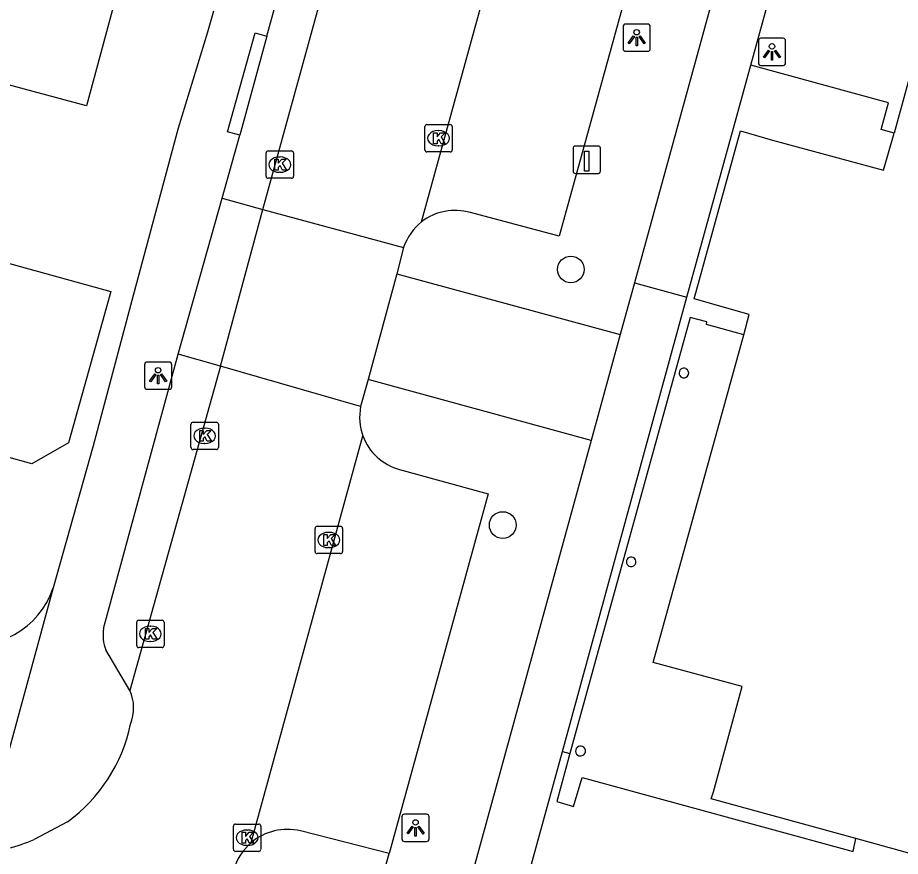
# Model space of a CAD drawing. Extents: x 159822 to 160765, y 380693 to 381634.
# Drawn here: x 160367.69 to 160399.97, y 380999.58 to 381030.27 of the extents above; entities that cross this region are included whole.
import ezdxf

# ---------------------------------------------------------------- set-up
doc = ezdxf.new("R2010")
doc.units = 0
for name, color, linetype in [('IMGEO_Boom', 7, 'Continuous'), ('IMGEO_Kolk', 7, 'Continuous'), ('IMGEO_Laadpaal', 7, 'Continuous'), ('IMGEO_Lichtpunt', 7, 'Continuous'), ('IMGEO_Muur', 7, 'Continuous'), ('IMGEO_Pand', 7, 'Continuous'), ('IMGEO_Pand_overbouw', 7, 'Continuous'), ('IMGEO_Parkeervlak_open', 7, 'Continuous'), ('IMGEO_Rijbaan_lokaal_open', 7, 'Continuous'), ('IMGEO_Voetpad_gesloten', 7, 'Continuous'), ('IMGEO_Voetpad_open', 7, 'Continuous')]:
    doc.layers.add(name, color=color, linetype=linetype)

msp = doc.modelspace()

# ---------------------------------------------------------------- linework, layer by layer
at = {"layer": 'IMGEO_Boom'}
for centre in [(160387.918, 381021.054), (160385.428, 381011.7)]:
    msp.add_circle(centre, 0.489, dxfattribs=at)
at = {"layer": 'IMGEO_Kolk'}
for p, q in [((160382.58, 381025.428), (160382.58, 381026.28)), ((160382.655, 381026.354), (160383.507, 381026.354)), ((160383.068, 381026.134), (160383.093, 381026.134)), ((160383.581, 381026.28), (160383.581, 381025.428)), ((160383.091, 381025.574), (160383.066, 381025.574)), ((160376.774, 381024.463), (160376.774, 381025.315)), ((160376.849, 381025.389), (160377.701, 381025.389)), ((160377.262, 381025.169), (160377.287, 381025.169)), ((160377.775, 381025.315), (160377.775, 381024.463)), ((160383.507, 381025.354), (160382.655, 381025.354)), ((160377.285, 381024.609), (160377.26, 381024.609)), ((160377.701, 381024.389), (160376.849, 381024.389)), ((160374.101, 381015.465), (160374.953, 381015.465)), ((160374.026, 381014.539), (160374.026, 381015.391)), ((160374.514, 381015.245), (160374.539, 381015.245)), ((160375.027, 381015.391), (160375.027, 381014.539)), ((160374.953, 381014.465), (160374.101, 381014.465)), ((160374.537, 381014.685), (160374.512, 381014.685)), ((160378.566, 381010.728), (160378.566, 381011.58)), ((160378.641, 381011.654), (160379.493, 381011.654)), ((160379.567, 381011.58), (160379.567, 381010.728)), ((160379.054, 381011.434), (160379.079, 381011.434)), ((160379.493, 381010.654), (160378.641, 381010.654)), ((160379.077, 381010.874), (160379.052, 381010.874)), ((160372.039, 381007.293), (160372.039, 381008.145)), ((160372.114, 381008.219), (160372.966, 381008.219)), ((160372.527, 381007.999), (160372.552, 381007.999)), ((160373.04, 381008.145), (160373.04, 381007.293)), ((160372.55, 381007.439), (160372.525, 381007.439)), ((160372.966, 381007.219), (160372.114, 381007.219)), ((160375.578, 380999.834), (160375.578, 381000.686)), ((160375.653, 381000.76), (160376.505, 381000.76)), ((160376.579, 381000.686), (160376.579, 380999.834)), ((160376.066, 381000.54), (160376.091, 381000.54)), ((160376.089, 380999.98), (160376.064, 380999.98)), ((160376.505, 380999.76), (160375.653, 380999.76))]:
    msp.add_line(p, q, dxfattribs=at)
for points in [[(160382.58, 381025.428), (160382.58, 381026.28)], [(160382.655, 381026.354), (160383.507, 381026.354)], [(160383.581, 381026.28), (160383.581, 381025.428)], [(160382.901, 381026.054), (160383.024, 381026.054), (160383.024, 381025.903), (160383.154, 381026.054), (160383.318, 381026.054), (160383.172, 381025.903), (160383.325, 381025.654), (160383.173, 381025.654), (160383.088, 381025.818), (160383.024, 381025.751), (160383.024, 381025.654), (160382.901, 381025.654), (160382.901, 381026.054)], [(160376.774, 381024.463), (160376.774, 381025.315)], [(160376.849, 381025.389), (160377.701, 381025.389)], [(160377.095, 381025.089), (160377.218, 381025.089), (160377.218, 381024.938), (160377.348, 381025.089), (160377.512, 381025.089), (160377.366, 381024.938), (160377.519, 381024.689), (160377.367, 381024.689), (160377.282, 381024.853), (160377.218, 381024.786), (160377.218, 381024.689), (160377.095, 381024.689), (160377.095, 381025.089)], [(160377.775, 381025.315), (160377.775, 381024.463)], [(160383.507, 381025.354), (160382.655, 381025.354)], [(160377.701, 381024.389), (160376.849, 381024.389)], [(160374.101, 381015.465), (160374.953, 381015.465)], [(160374.026, 381014.539), (160374.026, 381015.391)], [(160374.347, 381015.165), (160374.47, 381015.165), (160374.47, 381015.014), (160374.6, 381015.165), (160374.764, 381015.165), (160374.618, 381015.014), (160374.771, 381014.765), (160374.619, 381014.765), (160374.534, 381014.929), (160374.47, 381014.862), (160374.47, 381014.765), (160374.347, 381014.765), (160374.347, 381015.165)], [(160375.027, 381015.391), (160375.027, 381014.539)], [(160374.953, 381014.465), (160374.101, 381014.465)], [(160378.566, 381010.728), (160378.566, 381011.58)], [(160378.641, 381011.654), (160379.493, 381011.654)], [(160379.567, 381011.58), (160379.567, 381010.728)], [(160378.887, 381011.354), (160379.01, 381011.354), (160379.01, 381011.203), (160379.14, 381011.354), (160379.304, 381011.354), (160379.158, 381011.203), (160379.311, 381010.954), (160379.159, 381010.954), (160379.074, 381011.118), (160379.01, 381011.051), (160379.01, 381010.954), (160378.887, 381010.954), (160378.887, 381011.354)], [(160379.493, 381010.654), (160378.641, 381010.654)], [(160372.039, 381007.293), (160372.039, 381008.145)], [(160372.114, 381008.219), (160372.966, 381008.219)], [(160373.04, 381008.145), (160373.04, 381007.293)], [(160372.36, 381007.919), (160372.483, 381007.919), (160372.483, 381007.768), (160372.613, 381007.919), (160372.777, 381007.919), (160372.631, 381007.768), (160372.784, 381007.519), (160372.632, 381007.519), (160372.547, 381007.683), (160372.483, 381007.616), (160372.483, 381007.519), (160372.36, 381007.519), (160372.36, 381007.919)], [(160372.966, 381007.219), (160372.114, 381007.219)], [(160375.578, 380999.834), (160375.578, 381000.686)], [(160375.653, 381000.76), (160376.505, 381000.76)], [(160376.579, 381000.686), (160376.579, 380999.834)], [(160375.899, 381000.46), (160376.022, 381000.46), (160376.022, 381000.309), (160376.152, 381000.46), (160376.316, 381000.46), (160376.17, 381000.309), (160376.323, 381000.06), (160376.171, 381000.06), (160376.086, 381000.224), (160376.022, 381000.157), (160376.022, 381000.06), (160375.899, 381000.06), (160375.899, 381000.46)], [(160376.505, 380999.76), (160375.653, 380999.76)]]:
    msp.add_lwpolyline(points, dxfattribs=at)
for centre, start, end in [((160382.657, 381026.278), 91.552, 178.448), ((160382.657, 381026.278), 91.552, 178.448), ((160383.505, 381026.278), 1.552, 88.448), ((160383.505, 381026.278), 1.552, 88.448), ((160382.657, 381025.43), 181.552, 268.448), ((160382.657, 381025.43), 181.552, 268.448), ((160383.505, 381025.43), 271.552, 358.448), ((160383.505, 381025.43), 271.552, 358.448), ((160376.851, 381025.313), 91.552, 178.448), ((160376.851, 381025.313), 91.552, 178.448), ((160377.699, 381025.313), 1.552, 88.448), ((160377.699, 381025.313), 1.552, 88.448), ((160376.851, 381024.465), 181.552, 268.448), ((160376.851, 381024.465), 181.552, 268.448), ((160377.699, 381024.465), 271.552, 358.448), ((160377.699, 381024.465), 271.552, 358.448), ((160374.103, 381015.389), 91.552, 178.448), ((160374.103, 381015.389), 91.552, 178.448), ((160374.951, 381015.389), 1.552, 88.448), ((160374.951, 381015.389), 1.552, 88.448), ((160374.103, 381014.541), 181.552, 268.448), ((160374.103, 381014.541), 181.552, 268.448), ((160374.951, 381014.541), 271.552, 358.448), ((160374.951, 381014.541), 271.552, 358.448), ((160378.643, 381011.578), 91.552, 178.448), ((160378.643, 381011.578), 91.552, 178.448), ((160379.491, 381011.578), 1.552, 88.448), ((160379.491, 381011.578), 1.552, 88.448), ((160378.643, 381010.73), 181.552, 268.448), ((160378.643, 381010.73), 181.552, 268.448), ((160379.491, 381010.73), 271.552, 358.448), ((160379.491, 381010.73), 271.552, 358.448), ((160372.116, 381008.143), 91.552, 178.448), ((160372.116, 381008.143), 91.552, 178.448), ((160372.964, 381008.143), 1.552, 88.448), ((160372.964, 381008.143), 1.552, 88.448), ((160372.116, 381007.295), 181.552, 268.448), ((160372.116, 381007.295), 181.552, 268.448), ((160372.964, 381007.295), 271.552, 358.448), ((160372.964, 381007.295), 271.552, 358.448), ((160375.655, 381000.684), 91.552, 178.448), ((160375.655, 381000.684), 91.552, 178.448), ((160376.503, 381000.684), 1.552, 88.448), ((160376.503, 381000.684), 1.552, 88.448), ((160375.655, 380999.836), 181.552, 268.448), ((160375.655, 380999.836), 181.552, 268.448), ((160376.503, 380999.836), 271.552, 358.448), ((160376.503, 380999.836), 271.552, 358.448)]:
    msp.add_arc(centre, 0.0765, start, end, dxfattribs=at)
for centre, major_axis, ratio, start_param, end_param in [((160383.067, 381025.854), (-0.387, 0.002), 0.722429, 4.712389, 7.853982), ((160383.092, 381025.854), (-0.39, 0.002), 0.717154, 1.570796, 4.712389), ((160377.261, 381024.889), (-0.387, 0.002), 0.722429, 4.712389, 7.853982), ((160377.286, 381024.889), (-0.39, 0.002), 0.717154, 1.570796, 4.712389), ((160374.513, 381014.965), (-0.387, 0.002), 0.722429, 4.712389, 7.853982), ((160374.538, 381014.965), (-0.39, 0.002), 0.717154, 1.570796, 4.712389), ((160379.053, 381011.154), (-0.387, 0.002), 0.722429, 4.712389, 7.853982), ((160379.078, 381011.154), (-0.39, 0.002), 0.717154, 1.570796, 4.712389), ((160372.526, 381007.719), (-0.387, 0.002), 0.722429, 4.712389, 7.853982), ((160372.551, 381007.719), (-0.39, 0.002), 0.717154, 1.570796, 4.712389), ((160376.065, 381000.26), (-0.387, 0.002), 0.722429, 4.712389, 7.853982), ((160376.09, 381000.26), (-0.39, 0.002), 0.717154, 1.570796, 4.712389)]:
    msp.add_ellipse(centre, major_axis=major_axis, ratio=ratio, start_param=start_param, end_param=end_param, dxfattribs=at)
at = {"layer": 'IMGEO_Laadpaal'}
for p, q in [((160388, 381025.483), (160388, 381024.642)), ((160388, 381025.483), (160388, 381024.642)), ((160388.916, 381025.567), (160388.075, 381025.567)), ((160388.916, 381025.567), (160388.075, 381025.567)), ((160389, 381024.651), (160389, 381025.492)), ((160389, 381024.651), (160389, 381025.492)), ((160388.084, 381024.567), (160388.925, 381024.567)), ((160388.084, 381024.567), (160388.925, 381024.567))]:
    msp.add_line(p, q, dxfattribs=at)
msp.add_lwpolyline([(160388.415, 381025.38), (160388.575, 381025.38), (160388.575, 381024.647), (160388.415, 381024.647), (160388.415, 381025.38)], dxfattribs=at)
for centre, start, end in [((160388.078, 381025.489), 92.4484, 184.2845), ((160388.078, 381025.489), 92.4484, 184.2845), ((160388.922, 381025.489), 2.4484, 94.2845), ((160388.922, 381025.489), 2.4484, 94.2845), ((160388.078, 381024.645), 182.4484, 274.2845), ((160388.078, 381024.645), 182.4484, 274.2845), ((160388.922, 381024.645), 272.4484, 4.2845), ((160388.922, 381024.645), 272.4484, 4.2845)]:
    msp.add_arc(centre, 0.0779, start, end, dxfattribs=at)
at = {"layer": 'IMGEO_Lichtpunt'}
for p, q in [((160389.829, 381029.937), (160389.829, 381029.13)), ((160389.829, 381029.937), (160389.829, 381029.13)), ((160390.731, 381030.032), (160389.923, 381030.032)), ((160390.731, 381030.032), (160389.923, 381030.032)), ((160390.825, 381029.13), (160390.825, 381029.937)), ((160390.825, 381029.13), (160390.825, 381029.937)), ((160394.777, 381029.419), (160394.777, 381028.612)), ((160394.777, 381029.419), (160394.777, 381028.612)), ((160395.679, 381029.514), (160394.871, 381029.514)), ((160395.679, 381029.514), (160394.871, 381029.514)), ((160395.773, 381028.612), (160395.773, 381029.419)), ((160395.773, 381028.612), (160395.773, 381029.419)), ((160389.923, 381029.036), (160390.731, 381029.036)), ((160389.923, 381029.036), (160390.731, 381029.036)), ((160394.871, 381028.518), (160395.679, 381028.518)), ((160394.871, 381028.518), (160395.679, 381028.518)), ((160373.228, 381017.664), (160372.42, 381017.664)), ((160373.228, 381017.664), (160372.42, 381017.664)), ((160372.326, 381017.569), (160372.326, 381016.762)), ((160372.326, 381017.569), (160372.326, 381016.762)), ((160373.322, 381016.762), (160373.322, 381017.569)), ((160373.322, 381016.762), (160373.322, 381017.569)), ((160372.42, 381016.668), (160373.228, 381016.668)), ((160372.42, 381016.668), (160373.228, 381016.668)), ((160381.74, 381001.022), (160381.74, 381000.215)), ((160381.74, 381001.022), (160381.74, 381000.215)), ((160382.642, 381001.117), (160381.834, 381001.117)), ((160382.642, 381001.117), (160381.834, 381001.117)), ((160382.736, 381000.215), (160382.736, 381001.022)), ((160382.736, 381000.215), (160382.736, 381001.022)), ((160381.834, 381000.121), (160382.642, 381000.121)), ((160381.834, 381000.121), (160382.642, 381000.121))]:
    msp.add_line(p, q, dxfattribs=at)
for points in [[(160390.203, 381029.601), (160390.242, 381029.573), (160390.054, 381029.311), (160390.016, 381029.338), (160390.203, 381029.601)], [(160390.305, 381029.553), (160390.352, 381029.553), (160390.352, 381029.231), (160390.305, 381029.231), (160390.305, 381029.553)], [(160390.415, 381029.573), (160390.453, 381029.6), (160390.64, 381029.338), (160390.601, 381029.31), (160390.415, 381029.573)], [(160395.151, 381029.083), (160395.19, 381029.055), (160395.002, 381028.793), (160394.964, 381028.82), (160395.151, 381029.083)], [(160395.253, 381029.035), (160395.3, 381029.035), (160395.3, 381028.713), (160395.253, 381028.713), (160395.253, 381029.035)], [(160395.363, 381029.055), (160395.401, 381029.082), (160395.588, 381028.82), (160395.549, 381028.792), (160395.363, 381029.055)], [(160372.7, 381017.233), (160372.739, 381017.205), (160372.551, 381016.943), (160372.513, 381016.97), (160372.7, 381017.233)], [(160372.802, 381017.185), (160372.849, 381017.185), (160372.849, 381016.863), (160372.802, 381016.863), (160372.802, 381017.185)], [(160372.912, 381017.205), (160372.95, 381017.232), (160373.137, 381016.97), (160373.098, 381016.942), (160372.912, 381017.205)], [(160382.114, 381000.686), (160382.153, 381000.658), (160381.965, 381000.396), (160381.927, 381000.423), (160382.114, 381000.686)], [(160382.216, 381000.638), (160382.263, 381000.638), (160382.263, 381000.316), (160382.216, 381000.316), (160382.216, 381000.638)], [(160382.326, 381000.658), (160382.364, 381000.685), (160382.551, 381000.423), (160382.512, 381000.395), (160382.326, 381000.658)]]:
    msp.add_lwpolyline(points, dxfattribs=at)
for centre in [(160390.328, 381029.735), (160395.276, 381029.217), (160372.825, 381017.367), (160382.239, 381000.82)]:
    msp.add_circle(centre, 0.0994, dxfattribs=at)
for centre, start, end in [((160389.923, 381029.937), 90, 180), ((160389.923, 381029.937), 90, 180), ((160390.731, 381029.937), 0, 90), ((160390.731, 381029.937), 0, 90), ((160394.871, 381029.419), 90, 180), ((160394.871, 381029.419), 90, 180), ((160395.679, 381029.419), 0, 90), ((160395.679, 381029.419), 0, 90), ((160389.923, 381029.13), 180, 270), ((160389.923, 381029.13), 180, 270), ((160390.731, 381029.13), 270, 0), ((160390.731, 381029.13), 270, 360), ((160394.871, 381028.612), 180, 270), ((160394.871, 381028.612), 180, 270), ((160395.679, 381028.612), 270, 0), ((160395.679, 381028.612), 270, 360), ((160372.42, 381017.569), 90, 180), ((160372.42, 381017.569), 90, 180), ((160373.228, 381017.569), 0, 90), ((160373.228, 381017.569), 0, 90), ((160372.42, 381016.762), 180, 270), ((160372.42, 381016.762), 180, 270), ((160373.228, 381016.762), 270, 0), ((160373.228, 381016.762), 270, 360), ((160381.834, 381001.022), 90, 180), ((160381.834, 381001.022), 90, 180), ((160382.642, 381001.022), 0, 90), ((160382.642, 381001.022), 0, 90), ((160381.834, 381000.215), 180, 270), ((160381.834, 381000.215), 180, 270), ((160382.642, 381000.215), 270, 0), ((160382.642, 381000.215), 270, 360)]:
    msp.add_arc(centre, 0.0946, start, end, dxfattribs=at)
at = {"layer": 'IMGEO_Muur'}
msp.add_lwpolyline([(160373.558, 381026.22), (160371.863, 381019.918)], dxfattribs=at)
at = {"layer": 'IMGEO_Pand'}
for points in [[(160412.932, 381039.353), (160410.673, 381031.067), (160401.777, 381033.507), (160399.744, 381026.044)], [(160371.389, 381031.436), (160370.202, 381027.038), (160363.071, 381028.962), (160364.258, 381033.36)], [(160398.345, 381000.232), (160393.055, 381001.684), (160393.132, 381001.937), (160394.183, 381005.789), (160390.935, 381006.673), (160394.24, 381018.66), (160394.436, 381019.409), (160392.435, 381019.973), (160394.126, 381026.122), (160395.294, 381025.79), (160399.352, 381024.689), (160399.744, 381026.044)], [(160360.863, 381020.636), (160366.179, 381019.17), (160366.803, 381021.433), (160371.094, 381020.247), (160369.549, 381014.715), (160368.199, 381013.94), (160365.302, 381014.74), (160364.508, 381011.859), (160358.872, 381013.412)], [(160397.905, 380989.342), (160397.954, 380989.554), (160399.171, 380989.223), (160401.948, 380999.234), (160398.345, 381000.232)]]:
    msp.add_lwpolyline(points, dxfattribs=at)
for centre, radius, start, end in [((160392.055, 381017.264), 0.175, 65.3636, 257.7665), ((160392.055, 381017.264), 0.175, 257.8212, 65.3089), ((160390.127, 381010.356), 0.175, 68.0005, 260.9689), ((160390.127, 381010.356), 0.175, 260.9848, 67.9846), ((160388.276, 381003.43), 0.182, 50.002, 250.8648), ((160388.268, 381003.435), 0.184, 253.7106, 47.1563)]:
    msp.add_arc(centre, radius, start, end, dxfattribs=at)
at = {"layer": 'IMGEO_Pand_overbouw'}
msp.add_lwpolyline([(160398.245, 380999.749), (160398.345, 381000.232), (160393.055, 381001.684), (160393.132, 381001.937), (160394.183, 381005.789), (160390.935, 381006.673), (160394.24, 381018.66), (160392.884, 381019.037), (160392.897, 381019.133), (160392.277, 381019.298), (160387.887, 381003.343), (160387.402, 381001.58), (160388.019, 381001.407), (160388.332, 381002.466)], close=True, dxfattribs=at)
at = {"layer": 'IMGEO_Parkeervlak_open'}
for points in [[(160392.455, 381040.258), (160387.492, 381022.276), (160384.243, 381023.137)], [(160375.161, 381023.66), (160376.658, 381023.247)], [(160375.106, 381017.52), (160373.562, 381017.959)], [(160381.655, 381013.735), (160384.897, 381012.844), (160381.269, 380999.681)]]:
    msp.add_lwpolyline(points, dxfattribs=at)
for centre, radius, start, end in [((160383.691, 381021.163), 2.05, 74.3898, 126.9929), ((160382.174, 381015.656), 1.989, 200.372, 254.8776)]:
    msp.add_arc(centre, radius, start, end, dxfattribs=at)
at = {"layer": 'IMGEO_Rijbaan_lokaal_open'}
for points in [[(160376.658, 381023.247), (160389.443, 381069.688)], [(160382.458, 381022.8), (160394.656, 381067.09)], [(160375.106, 381017.52), (160376.658, 381023.247)], [(160376.658, 381023.247), (160381.801, 381021.856)], [(160381.801, 381021.856), (160381.552, 381020.898)], [(160381.552, 381020.898), (160380.5, 381017.027)], [(160375.106, 381017.52), (160371.792, 381005.648)], [(160380.231, 381016.034), (160375.106, 381017.52)], [(160380.5, 381017.027), (160380.231, 381016.034)], [(160376.232, 381000.082), (160380.309, 381014.963)], [(160369.505, 381000.846), (160368.287, 381000.193)]]:
    msp.add_lwpolyline(points, dxfattribs=at)
for centre, radius, start, end in [((160383.792, 381021.171), 2.106, 129.3158, 161.0104), ((160382.282, 381015.645), 2.088, 169.2645, 199.0664), ((160370.374, 381005.012), 1.554, 337.3209, 24.1636), ((160366.083, 381005.582), 5.843, 305.8481, 348.4561), ((160365.994, 381005.47), 5.753, 273.4984, 293.4886), ((160377.558, 380998.512), 2.054, 130.1785, 163.9589)]:
    msp.add_arc(centre, radius, start, end, dxfattribs=at)
at = {"layer": 'IMGEO_Voetpad_gesloten'}
for points in [[(160394.501, 381028.526), (160401.928, 381055.502)], [(160395.471, 381039.574), (160390.244, 381020.561)], [(160392.163, 381020.034), (160393.96, 381026.578), (160394.501, 381028.526)], [(160390.244, 381020.561), (160389.725, 381018.672)], [(160390.244, 381020.561), (160392.163, 381020.034)], [(160387.612, 381003.416), (160392.163, 381020.034)], [(160389.725, 381018.672), (160388.668, 381014.799)], [(160388.668, 381014.799), (160383.857, 380997.286)], [(160384.765, 380993.05), (160387.612, 381003.416)]]:
    msp.add_lwpolyline(points, dxfattribs=at)
at = {"layer": 'IMGEO_Voetpad_open'}
for points in [[(160376.805, 381029.591), (160387.96, 381070.128)], [(160374.844, 381030.504), (160374.631, 381029.732), (160373.558, 381026.22), (160371.863, 381019.918), (160370.444, 381014.604), (160368.984, 381009.402)], [(160375.808, 381025.963), (160375.364, 381026.093), (160376.372, 381029.708), (160376.805, 381029.591)], [(160376.805, 381029.591), (160375.808, 381025.963)], [(160399.744, 381026.044), (160399.273, 381026.174), (160399.535, 381027.149), (160394.501, 381028.526)], [(160375.161, 381023.66), (160375.808, 381025.963)], [(160373.562, 381017.959), (160375.161, 381023.66)], [(160381.552, 381020.898), (160389.725, 381018.672)], [(160370.831, 381007.918), (160373.562, 381017.959)], [(160388.668, 381014.799), (160380.5, 381017.027)], [(160368.984, 381009.402), (160366.345, 380999.727)], [(160371.792, 381005.648), (160370.915, 381007.133)], [(160387.612, 381003.416), (160387.887, 381003.343), (160387.402, 381001.58), (160388.019, 381001.407), (160388.332, 381002.466), (160398.245, 380999.749), (160398.345, 381000.232)], [(160381.269, 380999.681), (160378.028, 381000.507)], [(160383.857, 380997.286), (160380.833, 380998.108), (160381.269, 380999.681)]]:
    msp.add_lwpolyline(points, dxfattribs=at)
for centre, radius, start, end in [((160366.132, 381010.33), 2.999, 255.2354, 341.9767), ((160372.195, 381007.667), 1.387, 169.5698, 202.6457), ((160377.551, 380998.514), 2.049, 76.5528, 130.074)]:
    msp.add_arc(centre, radius, start, end, dxfattribs=at)

doc.saveas('drawing.dxf')
